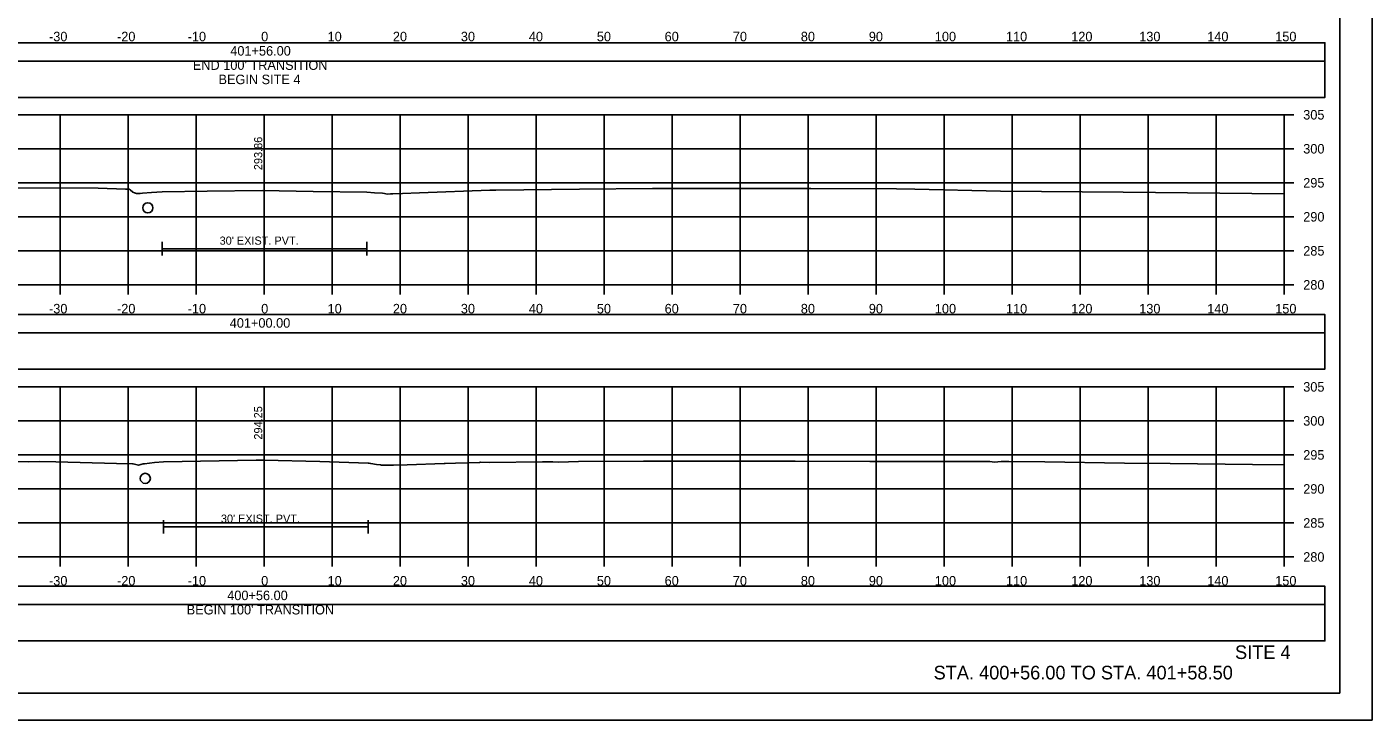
# Model space of a CAD drawing. Extents: x 1370538 to 1372872, y 376220 to 381127.
# Drawn here: x 1370673.7 to 1370871.5, y 376220.4 to 376322.3 of the extents above; entities that cross this region are included whole.
import ezdxf

# ---------------------------------------------------------------- set-up
doc = ezdxf.new("R2010")
doc.units = 0
for name, color, linetype in [('R_Border', 7, 'Continuous'), ('R_Border Notes', 7, 'Continuous'), ('R_Border PE', 7, 'Continuous'), ('R_Border Prem', 7, 'Continuous'), ('R_Dimension', 7, 'Continuous'), ('R_Grid', 7, 'Continuous'), ('R_No Plot', 7, 'Continuous'), ('R_Proposed Road', 7, 'Continuous'), ('R_Water', 7, 'Continuous'), ('R_Xsect Elev', 7, 'Continuous'), ('T_Detection Zones', 7, 'Continuous')]:
    doc.layers.add(name, color=color, linetype=linetype)

msp = doc.modelspace()

# ---------------------------------------------------------------- linework, layer by layer
at = {"layer": 'R_Border'}
for p, q in [((1370693.59, 376290.71), (1370693.59, 376288.71)), ((1370693.59, 376289.71), (1370723.67, 376289.71)), ((1370723.67, 376290.71), (1370723.67, 376288.71)), ((1370693.78, 376249.84), (1370693.78, 376247.84)), ((1370723.88, 376249.84), (1370723.88, 376247.84)), ((1370693.78, 376248.84), (1370723.88, 376248.84))]:
    msp.add_line(p, q, dxfattribs=at)
at = {"layer": 'R_Border Notes'}
for q in [(1370866.79, 376429.87), (1370550.61, 376224.41)]:
    msp.add_line((1370866.79, 376224.41), q, dxfattribs=at)
at = {"layer": 'R_Border Prem'}
for p, q in [((1370858.61, 376284.41), (1370858.61, 376309.41)), ((1370860.01, 376309.41), (1370858.61, 376309.41)), ((1370860.01, 376304.41), (1370858.61, 376304.41)), ((1370860.01, 376299.41), (1370858.61, 376299.41)), ((1370860.01, 376294.41), (1370858.61, 376294.41)), ((1370860.01, 376289.41), (1370858.61, 376289.41)), ((1370558.61, 376284.41), (1370858.61, 376284.41)), ((1370678.61, 376283.01), (1370678.61, 376284.41)), ((1370688.61, 376283.01), (1370688.61, 376284.41)), ((1370698.61, 376283.01), (1370698.61, 376284.41)), ((1370708.61, 376283.01), (1370708.61, 376284.41)), ((1370718.61, 376283.01), (1370718.61, 376284.41)), ((1370728.61, 376283.01), (1370728.61, 376284.41)), ((1370738.61, 376283.01), (1370738.61, 376284.41)), ((1370748.61, 376283.01), (1370748.61, 376284.41)), ((1370758.61, 376283.01), (1370758.61, 376284.41)), ((1370768.61, 376283.01), (1370768.61, 376284.41)), ((1370778.61, 376283.01), (1370778.61, 376284.41)), ((1370788.61, 376283.01), (1370788.61, 376284.41)), ((1370798.61, 376283.01), (1370798.61, 376284.41)), ((1370808.61, 376283.01), (1370808.61, 376284.41)), ((1370818.61, 376283.01), (1370818.61, 376284.41)), ((1370828.61, 376283.01), (1370828.61, 376284.41)), ((1370838.61, 376283.01), (1370838.61, 376284.41)), ((1370848.61, 376283.01), (1370848.61, 376284.41)), ((1370858.61, 376283.01), (1370858.61, 376284.41)), ((1370860.01, 376284.41), (1370858.61, 376284.41)), ((1370858.61, 376244.41), (1370858.61, 376269.41)), ((1370860.01, 376269.41), (1370858.61, 376269.41)), ((1370860.01, 376264.41), (1370858.61, 376264.41)), ((1370860.01, 376259.41), (1370858.61, 376259.41)), ((1370860.01, 376254.41), (1370858.61, 376254.41)), ((1370860.01, 376249.41), (1370858.61, 376249.41)), ((1370558.61, 376244.41), (1370858.61, 376244.41)), ((1370678.61, 376243.01), (1370678.61, 376244.41)), ((1370688.61, 376243.01), (1370688.61, 376244.41)), ((1370698.61, 376243.01), (1370698.61, 376244.41)), ((1370708.61, 376243.01), (1370708.61, 376244.41)), ((1370718.61, 376243.01), (1370718.61, 376244.41)), ((1370728.61, 376243.01), (1370728.61, 376244.41)), ((1370738.61, 376243.01), (1370738.61, 376244.41)), ((1370748.61, 376243.01), (1370748.61, 376244.41)), ((1370758.61, 376243.01), (1370758.61, 376244.41)), ((1370768.61, 376243.01), (1370768.61, 376244.41)), ((1370778.61, 376243.01), (1370778.61, 376244.41)), ((1370788.61, 376243.01), (1370788.61, 376244.41)), ((1370798.61, 376243.01), (1370798.61, 376244.41)), ((1370808.61, 376243.01), (1370808.61, 376244.41)), ((1370818.61, 376243.01), (1370818.61, 376244.41)), ((1370828.61, 376243.01), (1370828.61, 376244.41)), ((1370838.61, 376243.01), (1370838.61, 376244.41)), ((1370848.61, 376243.01), (1370848.61, 376244.41)), ((1370858.61, 376243.01), (1370858.61, 376244.41)), ((1370860.01, 376244.41), (1370858.61, 376244.41))]:
    msp.add_line(p, q, dxfattribs=at)
at = {"layer": 'R_Dimension'}
for points in [[(1370671.63, 376298.67), (1370684.17, 376298.61), (1370688.22, 376298.48), (1370688.79, 376298.47), (1370688.86, 376298.38), (1370689.26, 376298.01), (1370689.5, 376297.96), (1370689.84, 376297.85), (1370690.36, 376297.86), (1370690.69, 376297.9), (1370692, 376297.98), (1370693.59, 376298.09), (1370700.21, 376298.17), (1370708.32, 376298.28), (1370715.81, 376298.15), (1370723.67, 376298.02), (1370724.83, 376297.95), (1370725.98, 376297.88), (1370726.31, 376297.83), (1370726.67, 376297.76), (1370727.18, 376297.77), (1370727.54, 376297.79), (1370728.96, 376297.86), (1370731.42, 376297.94), (1370741.79, 376298.31), (1370742.19, 376298.32), (1370742.66, 376298.33), (1370754.96, 376298.46), (1370765.72, 376298.59), (1370788.99, 376298.59), (1370789, 376298.59), (1370789, 376298.59), (1370801.57, 376298.53), (1370804.31, 376298.48), (1370816.91, 376298.2), (1370834.92, 376298.02), (1370858.61, 376297.77)], [(1370658.22, 376258.83), (1370673.92, 376258.37), (1370675.55, 376258.45), (1370677.94, 376258.41), (1370686.89, 376258.17), (1370689.25, 376258.09), (1370689.34, 376258.09), (1370690.11, 376257.92), (1370690.82, 376258.1), (1370690.98, 376258.11), (1370692.48, 376258.28), (1370693.78, 376258.37), (1370707.42, 376258.65), (1370708.61, 376258.66), (1370716.79, 376258.43), (1370723.88, 376258.21), (1370724.05, 376258.18), (1370724.26, 376258.13), (1370725.1, 376258.01), (1370725.7, 376257.93), (1370725.86, 376257.9), (1370726.2, 376257.89), (1370726.84, 376257.89), (1370727.59, 376257.9), (1370729.61, 376257.97), (1370735.08, 376258.16), (1370735.21, 376258.17), (1370736.74, 376258.22), (1370740.26, 376258.3), (1370740.42, 376258.34), (1370741.72, 376258.28), (1370749.52, 376258.37), (1370751.06, 376258.37), (1370751.86, 376258.36), (1370754.81, 376258.45), (1370764.37, 376258.48), (1370770.7, 376258.48), (1370779.77, 376258.5), (1370786.71, 376258.49), (1370797.69, 376258.46), (1370804.5, 376258.46), (1370815.3, 376258.43), (1370815.99, 376258.35), (1370816.97, 376258.42), (1370818.12, 376258.44), (1370823.42, 376258.37), (1370835.1, 376258.21), (1370841.84, 376258.15), (1370853.97, 376257.98), (1370858.61, 376257.94)]]:
    msp.add_lwpolyline(points, dxfattribs=at)
at = {"layer": 'R_Grid'}
for p, q in [((1370558.61, 376309.41), (1370858.61, 376309.41)), ((1370678.61, 376284.41), (1370678.61, 376309.41)), ((1370688.61, 376284.41), (1370688.61, 376309.41)), ((1370698.61, 376284.41), (1370698.61, 376309.41)), ((1370708.61, 376284.41), (1370708.61, 376309.41)), ((1370718.61, 376284.41), (1370718.61, 376309.41)), ((1370728.61, 376284.41), (1370728.61, 376309.41)), ((1370738.61, 376284.41), (1370738.61, 376309.41)), ((1370748.61, 376284.41), (1370748.61, 376309.41)), ((1370758.61, 376284.41), (1370758.61, 376309.41)), ((1370768.61, 376284.41), (1370768.61, 376309.41)), ((1370778.61, 376284.41), (1370778.61, 376309.41)), ((1370788.61, 376284.41), (1370788.61, 376309.41)), ((1370798.61, 376284.41), (1370798.61, 376309.41)), ((1370808.61, 376284.41), (1370808.61, 376309.41)), ((1370818.61, 376284.41), (1370818.61, 376309.41)), ((1370828.61, 376284.41), (1370828.61, 376309.41)), ((1370838.61, 376284.41), (1370838.61, 376309.41)), ((1370848.61, 376284.41), (1370848.61, 376309.41)), ((1370858.61, 376284.41), (1370858.61, 376309.41)), ((1370558.61, 376304.41), (1370858.61, 376304.41)), ((1370558.61, 376299.41), (1370858.61, 376299.41)), ((1370558.61, 376294.41), (1370858.61, 376294.41)), ((1370558.61, 376289.41), (1370858.61, 376289.41)), ((1370558.61, 376284.41), (1370858.61, 376284.41)), ((1370558.61, 376269.41), (1370858.61, 376269.41)), ((1370678.61, 376244.41), (1370678.61, 376269.41)), ((1370688.61, 376244.41), (1370688.61, 376269.41)), ((1370698.61, 376244.41), (1370698.61, 376269.41)), ((1370708.61, 376244.41), (1370708.61, 376269.41)), ((1370718.61, 376244.41), (1370718.61, 376269.41)), ((1370728.61, 376244.41), (1370728.61, 376269.41)), ((1370738.61, 376244.41), (1370738.61, 376269.41)), ((1370748.61, 376244.41), (1370748.61, 376269.41)), ((1370758.61, 376244.41), (1370758.61, 376269.41)), ((1370768.61, 376244.41), (1370768.61, 376269.41)), ((1370778.61, 376244.41), (1370778.61, 376269.41)), ((1370788.61, 376244.41), (1370788.61, 376269.41)), ((1370798.61, 376244.41), (1370798.61, 376269.41)), ((1370808.61, 376244.41), (1370808.61, 376269.41)), ((1370818.61, 376244.41), (1370818.61, 376269.41)), ((1370828.61, 376244.41), (1370828.61, 376269.41)), ((1370838.61, 376244.41), (1370838.61, 376269.41)), ((1370848.61, 376244.41), (1370848.61, 376269.41)), ((1370858.61, 376244.41), (1370858.61, 376269.41)), ((1370558.61, 376264.41), (1370858.61, 376264.41)), ((1370558.61, 376259.41), (1370858.61, 376259.41)), ((1370558.61, 376254.41), (1370858.61, 376254.41)), ((1370558.61, 376249.41), (1370858.61, 376249.41)), ((1370558.61, 376244.41), (1370858.61, 376244.41))]:
    msp.add_line(p, q, dxfattribs=at)
at = {"layer": 'R_No Plot'}
msp.add_line((1370538.21, 376220.44), (1370871.54, 376220.44), dxfattribs=at)
for points in [[(1370538.2, 376433.77), (1370871.54, 376433.77), (1370871.54, 376220.43), (1370538.2, 376220.43)], [(1370784.53, 376429.87), (1370784.53, 376419.99), (1370820.26, 376419.99), (1370820.26, 376417.07), (1370843.46, 376417.07), (1370843.46, 376392.74), (1370866.79, 376392.74), (1370866.79, 376224.41), (1370550.61, 376224.41), (1370550.61, 376429.87)]]:
    msp.add_lwpolyline(points, close=True, dxfattribs=at)
at = {"layer": 'R_Water'}
for centre in [(1370691.48, 376295.73), (1370691.11, 376255.96)]:
    msp.add_circle(centre, 0.75, dxfattribs=at)
at = {"layer": 'R_Xsect Elev'}
for p, q in [((1370708.61, 376298.27), (1370708.61, 376308.27)), ((1370708.61, 376258.66), (1370708.61, 376268.66))]:
    msp.add_line(p, q, dxfattribs=at)
at = {"layer": 'T_Detection Zones'}
for points in [[(1370552.62, 376317.3), (1370864.59, 376317.3), (1370864.59, 376320), (1370552.62, 376320)], [(1370552.62, 376311.97), (1370864.59, 376311.97), (1370864.59, 376317.3), (1370552.62, 376317.3)], [(1370552.62, 376277.34), (1370864.59, 376277.34), (1370864.59, 376280.05), (1370552.62, 376280.05)], [(1370552.62, 376272.02), (1370864.59, 376272.02), (1370864.59, 376277.34), (1370552.62, 376277.34)], [(1370552.62, 376237.4), (1370864.59, 376237.4), (1370864.59, 376240.11), (1370552.62, 376240.11)], [(1370552.62, 376232.08), (1370864.59, 376232.08), (1370864.59, 376237.4), (1370552.62, 376237.4)]]:
    msp.add_lwpolyline(points, close=True, dxfattribs=at)

# ---------------------------------------------------------------- texts
at = {"layer": 'R_Border PE'}
for s, p in [('-30', (1370676.95, 376320.21)), ('-20', (1370686.95, 376320.21)), ('-10', (1370697.34, 376320.21)), ('0', (1370708.15, 376320.21)), ('10', (1370717.92, 376320.21)), ('20', (1370727.52, 376320.21)), ('30', (1370737.52, 376320.21)), ('40', (1370747.52, 376320.21)), ('50', (1370757.52, 376320.21)), ('60', (1370767.49, 376320.21)), ('70', (1370777.52, 376320.21)), ('80', (1370787.52, 376320.21)), ('90', (1370797.52, 376320.21)), ('100', (1370807.23, 376320.21)), ('110', (1370817.69, 376320.21)), ('120', (1370827.29, 376320.21)), ('130', (1370837.29, 376320.21)), ('140', (1370847.29, 376320.21)), ('150', (1370857.29, 376320.21)), ('401+56.00', (1370703.61, 376318.11)), ("END 100' TRANSITION", (1370698.1, 376316.01)), ('BEGIN SITE 4', (1370701.87, 376313.91)), ('305', (1370861.41, 376308.71)), ('300', (1370861.41, 376303.71)), ('295', (1370861.41, 376298.71)), ('290', (1370861.41, 376293.71)), ('285', (1370861.41, 376288.71)), ('280', (1370861.41, 376283.71)), ('-30', (1370676.95, 376280.21)), ('-20', (1370686.95, 376280.21)), ('-10', (1370697.34, 376280.21)), ('0', (1370708.15, 376280.21)), ('10', (1370717.92, 376280.21)), ('20', (1370727.52, 376280.21)), ('30', (1370737.52, 376280.21)), ('40', (1370747.52, 376280.21)), ('50', (1370757.52, 376280.21)), ('60', (1370767.49, 376280.21)), ('70', (1370777.52, 376280.21)), ('80', (1370787.52, 376280.21)), ('90', (1370797.52, 376280.21)), ('100', (1370807.23, 376280.21)), ('110', (1370817.69, 376280.21)), ('120', (1370827.29, 376280.21)), ('130', (1370837.29, 376280.21)), ('140', (1370847.29, 376280.21)), ('150', (1370857.29, 376280.21)), ('401+00.00', (1370703.53, 376278.11)), ('305', (1370861.41, 376268.71)), ('300', (1370861.41, 376263.71)), ('295', (1370861.41, 376258.71)), ('290', (1370861.41, 376253.71)), ('285', (1370861.41, 376248.71)), ('280', (1370861.41, 376243.71)), ('-30', (1370676.95, 376240.21)), ('-20', (1370686.95, 376240.21)), ('-10', (1370697.34, 376240.21)), ('0', (1370708.15, 376240.21)), ('10', (1370717.92, 376240.21)), ('20', (1370727.52, 376240.21)), ('30', (1370737.52, 376240.21)), ('40', (1370747.52, 376240.21)), ('50', (1370757.52, 376240.21)), ('60', (1370767.49, 376240.21)), ('70', (1370777.52, 376240.21)), ('80', (1370787.52, 376240.21)), ('90', (1370797.52, 376240.21)), ('100', (1370807.23, 376240.21)), ('110', (1370817.69, 376240.21)), ('120', (1370827.29, 376240.21)), ('130', (1370837.29, 376240.21)), ('140', (1370847.29, 376240.21)), ('150', (1370857.29, 376240.21)), ('400+56.00', (1370703.16, 376238.06)), ("BEGIN 100' TRANSITION", (1370697.2, 376235.96))]:
    msp.add_text(s, height=1.4, dxfattribs=at).set_placement(p)
at = {"layer": 'R_Proposed Road'}
for s, p in [('SITE 4', (1370851.38, 376229.41)), ('STA. 400+56.00 TO STA. 401+58.50', (1370807.05, 376226.41))]:
    msp.add_text(s, height=2, dxfattribs=at).set_placement(p)
at = {"layer": 'R_Water'}
for p in [(1370702.04, 376290.31), (1370702.23, 376249.44)]:
    msp.add_text("30' EXIST. PVT.", height=1.2, dxfattribs=at).set_placement(p)
at = {"layer": 'R_Xsect Elev'}
for s, p in [('293.86', (1370708.31, 376301.27)), ('294.25', (1370708.31, 376261.66))]:
    msp.add_text(s, height=1.2, rotation=90, dxfattribs=at).set_placement(p)

doc.saveas('drawing.dxf')
